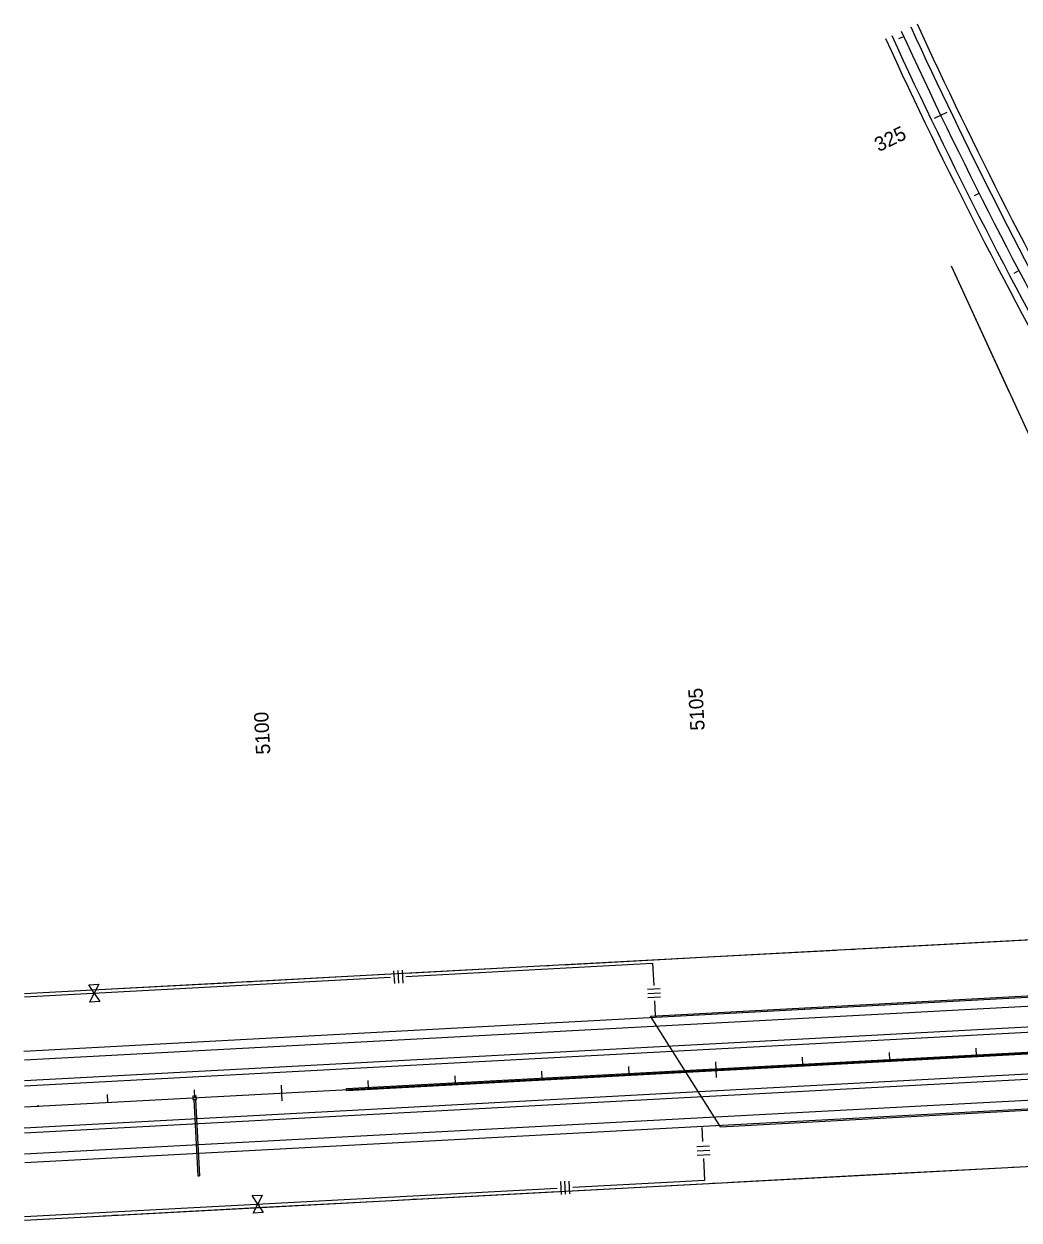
# Model space of a CAD drawing. Extents: x 192699 to 285914, y 194342 to 233219.
# Drawn here: x 255599 to 256743, y 216372 to 217747 of the extents above; entities that cross this region are included whole.
import ezdxf

# ---------------------------------------------------------------- set-up
doc = ezdxf.new("R2010")
doc.units = 0
for name, color, linetype in [('Barrier Wall', 7, 'Continuous'), ('CENT LINE', 7, 'Continuous'), ('CURVE DATA', 7, 'Continuous'), ('DRAINAGE', 7, 'Continuous'), ('R-W - CofA', 7, 'Continuous'), ('ROAD', 7, 'Continuous'), ('SHOULDER', 7, 'Continuous'), ('STATIONING1', 7, 'Continuous'), ('STATIONING2', 7, 'Continuous')]:
    doc.layers.add(name, color=color, linetype=linetype)

msp = doc.modelspace()

# ---------------------------------------------------------------- linework, layer by layer
at = {"layer": 'Barrier Wall'}
for p, q in [((255969.9, 216523.2), (256966.2, 216576.5)), ((255970, 216521.2), (256966.3, 216574.5)), ((255970, 216521.2), (255969.9, 216523.2))]:
    msp.add_line(p, q, dxfattribs=at)
at = {"layer": 'CENT LINE'}
msp.add_line((255599.6, 216502.3), (261521.8, 216819.6), dxfattribs=at)
msp.add_arc((261815.8, 220126.8), 5729.6, 204.63334, 209.53776, dxfattribs=at)
at = {"layer": 'CURVE DATA'}
msp.add_line((256225.5, 216417), (256226.3, 216402.3), dxfattribs=at)
at = {"layer": 'DRAINAGE'}
for p, q in [((255794.3, 216510.8), (255799, 216422.9)), ((255796.3, 216510.9), (255801, 216423))]:
    msp.add_line(p, q, dxfattribs=at)
for points in [[(255615.5, 216502.2), (255615.4, 216504.2)], [(255799, 216422.9), (255801, 216423)]]:
    msp.add_lwpolyline(points, dxfattribs=at)
msp.add_lwpolyline([(255793.3, 216510.7), (255797.3, 216510.9), (255797.1, 216514.9), (255793.1, 216514.7)], close=True, dxfattribs=at)
at = {"layer": 'R-W - CofA'}
for p, q in [((256790.5, 217196), (256665.4, 217468.7)), ((256024.1, 216658.7), (256024.9, 216644)), ((256029, 216658.9), (256029.8, 216644.3)), ((256033.8, 216659.2), (256034.6, 216644.6)), ((256321.6, 216667.3), (256323, 216641.7)), ((255673.7, 216642.5), (255685.2, 216643.2)), ((255679.9, 216632.9), (255673.7, 216642.5)), ((255685.2, 216643.2), (255679.9, 216632.9)), ((255674.7, 216622.6), (255679.9, 216632.9)), ((255679.9, 216632.9), (255686.2, 216623.3)), ((256315.9, 216637.6), (256330.5, 216638.4)), ((256316.1, 216632.7), (256330.8, 216633.5)), ((256316.4, 216627.8), (256331, 216628.6)), ((255686.2, 216623.3), (255674.7, 216622.6)), ((256323.9, 216624.3), (256324.9, 216606.9)), ((256379.6, 216462.6), (256378.8, 216478.4)), ((256372.6, 216456.7), (256387.3, 216457.4)), ((256372.9, 216451.8), (256387.5, 216452.6)), ((256373.1, 216446.9), (256387.8, 216447.7)), ((256382, 216418), (256380.7, 216443.1)), ((256215.7, 216416.5), (256216.5, 216401.7)), ((256220.6, 216416.8), (256221.4, 216402)), ((255861.5, 216400.2), (255873.1, 216400.8)), ((255867.8, 216390.5), (255861.5, 216400.2)), ((255873.1, 216400.8), (255867.8, 216390.5)), ((255862.5, 216380.1), (255867.8, 216390.5)), ((255874.2, 216380.7), (255862.5, 216380.1)), ((255867.8, 216390.5), (255874.2, 216380.7))]:
    msp.add_line(p, q, dxfattribs=at)
for points in [[(256732.1, 217323.2), (256665.4, 217468.7)], [(256736.7, 217313.3), (256734.2, 217318.7)], [(256741.2, 217303.3), (256738.8, 217308.7)], [(255599.6, 216632.5), (256949.7, 216704.8)], [(256731, 216693.1), (256885.1, 216701.4)], [(256378.6, 216674.2), (256532.7, 216682.5)], [(256537.6, 216682.8), (256543.6, 216683.1)], [(256548.5, 216683.3), (256554.5, 216683.7)], [(256559.4, 216683.9), (256731.1, 216693.1)], [(256218.8, 216665.7), (256378.6, 216674.2)], [(255866.3, 216646.8), (256020.4, 216655.1)], [(256037.9, 216656), (256192, 216664.2)], [(256038.1, 216652.1), (256321.6, 216667.3)], [(256197, 216664.5), (256202.9, 216664.8)], [(256207.9, 216665.1), (256213.8, 216665.4)], [(255685.5, 216637.1), (255839.6, 216645.4)], [(255685.7, 216633.2), (256020.6, 216651.2)], [(255844.5, 216645.6), (255850.5, 216646)], [(255855.4, 216646.2), (255861.4, 216646.5)], [(255599.6, 216632.5), (255685.5, 216637.1)], [(255599.6, 216628.6), (255685.7, 216633.2)], [(255599.6, 216372.1), (257066.2, 216450.7)], [(256412.8, 216415.7), (256574.4, 216424.4)], [(256574.4, 216424.4), (256730.1, 216432.7)], [(256735.1, 216433), (256741.1, 216433.3)], [(255873.6, 216390.8), (256212.1, 216408.9)], [(256229.9, 216409.9), (256382, 216418)], [(256230.1, 216405.9), (256385.8, 216414.3)], [(256390.8, 216414.5), (256396.8, 216414.8)], [(256401.8, 216415.1), (256407.8, 216415.4)], [(255873.8, 216386.8), (256029.6, 216395.2)], [(256034.6, 216395.4), (256040.6, 216395.8)], [(256045.6, 216396), (256051.6, 216396.4)], [(256056.6, 216396.6), (256212.3, 216405)], [(255599.6, 216376.1), (255873.6, 216390.8)], [(255712.3, 216378.2), (255873.8, 216386.8)], [(255599.6, 216372.1), (255685.2, 216376.7)], [(255690.3, 216377), (255696.3, 216377.3)], [(255701.3, 216377.6), (255707.3, 216377.9)]]:
    msp.add_lwpolyline(points, dxfattribs=at)
at = {"layer": 'ROAD'}
for p, q in [((255599.6, 216532.4), (261521.8, 216849.6)), ((255599.6, 216472.3), (261521.8, 216789.6)), ((256319.5, 216606.6), (256914.6, 216638.5)), ((255599.6, 216556.4), (256902.8, 216626.2)), ((255599.6, 216448.2), (257357.6, 216542.4)), ((256399.8, 216479.5), (256997.2, 216511.5))]:
    msp.add_line(p, q, dxfattribs=at)
msp.add_lwpolyline([(256399.8, 216479.5), (256319.5, 216606.6)], dxfattribs=at)
for radius, start, end in [(5717.6, 204.6333, 209.1722), (5741.6, 204.63334, 209.53776)]:
    msp.add_arc((261815.8, 220126.8), radius, start, end, dxfattribs=at)
at = {"layer": 'SHOULDER'}
for p, q in [((255599.9, 216526.4), (261522.1, 216843.7)), ((255599.3, 216478.3), (261521.5, 216795.6)), ((255599.1, 216566.4), (257002, 216641.6)), ((255600.1, 216438.3), (257481.2, 216539))]:
    msp.add_line(p, q, dxfattribs=at)
for radius, start, end in [(5709.6, 204.6333, 209.3673), (5749.6, 204.63334, 209.53776)]:
    msp.add_arc((261815.8, 220126.8), radius, start, end, dxfattribs=at)
at = {"layer": 'STATIONING1'}
for points in [[(256493.7, 216559.2), (256494.2, 216550.3)], [(256593.6, 216564.6), (256594.1, 216555.6)], [(256693.4, 216569.9), (256693.9, 216561)], [(256294, 216548.5), (256294.5, 216539.6)], [(256393.9, 216553.9), (256394.8, 216535.9)], [(255994.4, 216532.5), (255994.9, 216523.5)], [(256094.3, 216537.8), (256094.8, 216528.9)], [(256194.2, 216543.2), (256194.6, 216534.2)], [(255794.7, 216521.8), (255795.2, 216512.8)], [(255894.6, 216527.1), (255895.5, 216509.2)], [(255694.9, 216516.4), (255695.3, 216507.5)]]:
    msp.add_lwpolyline(points, dxfattribs=at)
at = {"layer": 'STATIONING2'}
for points in [[(256604.9, 217730.2), (256610.4, 217732.7)], [(256645.7, 217638.7), (256660.2, 217645.7)], [(256691.7, 217549.8), (256697.1, 217552.5)], [(256737.5, 217460.7), (256742.8, 217463.5)]]:
    msp.add_lwpolyline(points, dxfattribs=at)

# ---------------------------------------------------------------- texts
at = {"layer": 'STATIONING1'}
for s, p in [('5105', (256381.7, 216935.2)), ('5100', (255882.4, 216907.8))]:
    msp.add_text(s, height=16.5, rotation=93.0667, dxfattribs=at).set_placement(p)
at = {"layer": 'STATIONING2'}
msp.add_text('325', height=16.5, rotation=25.6995, dxfattribs=at).set_placement((256581.8, 217599.6))

doc.saveas('drawing.dxf')
